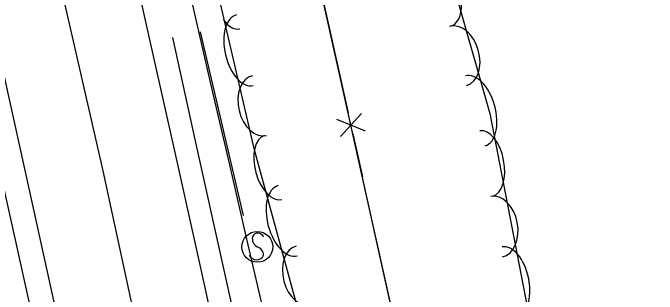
# Model space of a CAD drawing. Extents: x 954793 to 988390, y 1867850 to 1924428.
# Drawn here: x 957887.5 to 957991.5, y 1919440.6 to 1919486 of the extents above; entities that cross this region are included whole.
import ezdxf

# ---------------------------------------------------------------- set-up
doc = ezdxf.new("R2010")
doc.units = 0
for name, color, linetype in [('S_DITCHLINE', 7, 'Continuous'), ('S_EDGE_PAVEMENT', 7, 'Continuous'), ('S_FENCE', 7, 'Continuous'), ('S_PAVEMENT_CROWN', 7, 'Continuous'), ('S_SHOULDER', 7, 'Continuous'), ('S_SIGN', 7, 'Continuous'), ('S_STREAM', 7, 'Continuous'), ('S_TREE', 7, 'Continuous')]:
    doc.layers.add(name, color=color, linetype=linetype)

msp = doc.modelspace()

# ---------------------------------------------------------------- linework, layer by layer
at = {"layer": 'S_DITCHLINE'}
msp.add_lwpolyline([(957928.51, 1919435.66), (957925.52, 1919448.55), (957922.53, 1919461.44), (957919.54, 1919474.33), (957916.55, 1919487.21), (957912.24, 1919505.98), (957907.93, 1919524.76), (957903.62, 1919543.53), (957899.31, 1919562.3), (957896.63, 1919575.46), (957893.95, 1919588.62), (957891.28, 1919601.78), (957888.6, 1919614.94), (957887.01, 1919631.83), (957885.42, 1919648.72), (957882.12, 1919672.41), (957878.82, 1919696.1), (957875.81, 1919706.57)], dxfattribs=at)
at = {"layer": 'S_EDGE_PAVEMENT'}
for points in [[(957993.18, 1919106.5), (957988.27, 1919128.06), (957983.35, 1919149.62), (957978.92, 1919169.51), (957974.5, 1919189.41), (957969.9, 1919210.3), (957965.29, 1919231.18), (957961.18, 1919250.08), (957957.06, 1919268.98), (957952.84, 1919287.71), (957948.61, 1919306.44), (957944.48, 1919325.35), (957940.34, 1919344.26), (957936.13, 1919363.13), (957931.92, 1919381.99), (957927.15, 1919403.13), (957922.39, 1919424.27), (957918, 1919444.1), (957913.62, 1919463.94), (957909.11, 1919484.01), (957904.61, 1919504.08)], [(957969.38, 1919100.89), (957964.69, 1919122.32), (957960, 1919143.74), (957955.52, 1919163.68), (957951.04, 1919183.63), (957946.31, 1919205.08), (957941.58, 1919226.54), (957937.53, 1919244.78), (957933.48, 1919263.03), (957929.35, 1919282.04), (957925.21, 1919301.05), (957921.06, 1919319.44), (957916.92, 1919337.83), (957912.57, 1919357.68), (957908.22, 1919377.53), (957903.45, 1919398.29), (957898.68, 1919419.05), (957894.41, 1919438.35), (957890.13, 1919457.65), (957885.5, 1919478.61), (957880.87, 1919499.56)]]:
    msp.add_lwpolyline(points, dxfattribs=at)
at = {"layer": 'S_FENCE'}
for p, q in [((957951.49, 1919425.65), (957936.4, 1919493.5)), ((957943.79, 1919469.72), (957940.41, 1919466.03)), ((957939.79, 1919468.83), (957944.41, 1919466.92))]:
    msp.add_line(p, q, dxfattribs=at)
for points in [[(957946.71, 1919419.31), (957951.49, 1919425.65), (957936.4, 1919493.5), (957919.99, 1919567.92), (957906.96, 1919621.2), (957889.38, 1919699.95), (957924.02, 1919712.16), (957955.47, 1919722.87), (957986.07, 1919734.3)], [(957946.71, 1919419.31), (957951.49, 1919425.65), (957936.4, 1919493.5), (957919.99, 1919567.92), (957906.96, 1919621.2), (957889.38, 1919699.95), (957924.02, 1919712.16), (957955.47, 1919722.87), (957986.07, 1919734.3)], [(957936.4, 1919493.5), (957941.66, 1919469.82)], [(957942.41, 1919466.47), (957943.95, 1919459.52)]]:
    msp.add_lwpolyline(points, dxfattribs=at)
at = {"layer": 'S_PAVEMENT_CROWN'}
msp.add_lwpolyline([(957981.17, 1919103.72), (957976.32, 1919125.24), (957971.47, 1919146.77), (957967.04, 1919166.89), (957962.61, 1919187.01), (957958, 1919207.92), (957953.4, 1919228.82), (957949.28, 1919247.41), (957945.16, 1919266), (957940.98, 1919284.94), (957936.81, 1919303.87), (957932.74, 1919322.26), (957928.68, 1919340.64), (957924.34, 1919360.07), (957920, 1919379.49), (957915.25, 1919400.62), (957910.49, 1919421.74), (957906.28, 1919441.12), (957902.07, 1919460.5), (957897.3, 1919481.39), (957892.53, 1919502.27)], dxfattribs=at)
at = {"layer": 'S_SHOULDER'}
for points in [[(957954.38, 1919150.48), (957951.62, 1919162.91), (957947.13, 1919183.16), (957942.29, 1919204.5), (957937.45, 1919225.85), (957933.28, 1919244.22), (957929.12, 1919262.59), (957925.1, 1919281.15), (957921.08, 1919299.72), (957917.4, 1919318.51), (957913.72, 1919337.31), (957909.04, 1919357.07), (957904.36, 1919376.83), (957899.64, 1919397.33), (957894.92, 1919417.83), (957890.57, 1919437.48), (957886.21, 1919457.13), (957881.53, 1919477.94), (957876.85, 1919498.76)], [(957930.23, 1919407.37), (957925.99, 1919424.85), (957921.53, 1919444.97), (957917.08, 1919465.09), (957913.35, 1919481.99)]]:
    msp.add_lwpolyline(points, dxfattribs=at)
at = {"layer": 'S_SIGN'}
msp.add_circle((957926.98, 1919448.24), 2.49, dxfattribs=at)
for centre, radius, start, end in [((957927.67, 1919449.57), 1.5, 167.1196, 241.9813), ((957927.06, 1919449.51), 0.95, 16.5258, 156.8957), ((957926.57, 1919446.9), 1.4, 358.6529, 73.7063), ((957926.83, 1919447.42), 1.28, 204.641, 335.359)]:
    msp.add_arc(centre, radius, start, end, dxfattribs=at)
at = {"layer": 'S_STREAM'}
msp.add_lwpolyline([(957924.73, 1919453.28), (957917.81, 1919482.9)], dxfattribs=at)
at = {"layer": 'S_TREE'}
msp.add_lwpolyline([(957947.57, 1919564.89), (957941.6, 1919555.24), (957941.04, 1919542.65), (957947.8, 1919522.07), (957956.38, 1919498.26), (957964.51, 1919469.75), (957974.29, 1919419.18), (957973.45, 1919413.74), (957970.11, 1919407.1), (957962.26, 1919403.32), (957952.81, 1919401.15), (957944.93, 1919404.9), (957938.62, 1919418.7), (957933.31, 1919439.06), (957926.55, 1919463.9), (957920.32, 1919490.54), (957919.59, 1919514.67), (957916.39, 1919531.67), (957911.48, 1919547.98), (957908.34, 1919558.74), (957905.65, 1919567.82)], dxfattribs=at)
for centre, major_axis, ratio, start_param, end_param in [((957956.81, 1919489), (-1.47, 5.14), 0.540699, 3.141593, 4.87249), ((957924.98, 1919479.95), (1.34, -5.71), 0.55008, 3.141593, 6.283185), ((957922.96, 1919488.59), (1.22, -5.21), 0.540699, 5.365966, 6.283185), ((957959.39, 1919479.02), (-1.36, 4.77), 0.685311, 3.141593, 6.283185), ((957927.34, 1919471), (1.13, -4.83), 0.685311, 3.141593, 6.283185), ((957962.18, 1919470.18), (-1.61, 5.64), 0.55008, 3.141593, 6.283185), ((957963.91, 1919461.68), (-1.02, 5.25), 0.540699, 3.141593, 6.283185), ((957929.54, 1919461.01), (1.4, -5.16), 0.540699, 3.141593, 6.283185), ((957931.87, 1919452.45), (1.54, -5.66), 0.55008, 3.141593, 6.283185), ((957965.61, 1919451.51), (-0.94, 4.87), 0.685311, 3.141593, 6.283185), ((957934.55, 1919443.59), (1.3, -4.78), 0.685311, 3.141593, 6.283185), ((957967.62, 1919442.47), (-1.12, 5.76), 0.55008, 3.141593, 6.283185)]:
    msp.add_ellipse(centre, major_axis=major_axis, ratio=ratio, start_param=start_param, end_param=end_param, dxfattribs=at)

doc.saveas('drawing.dxf')
